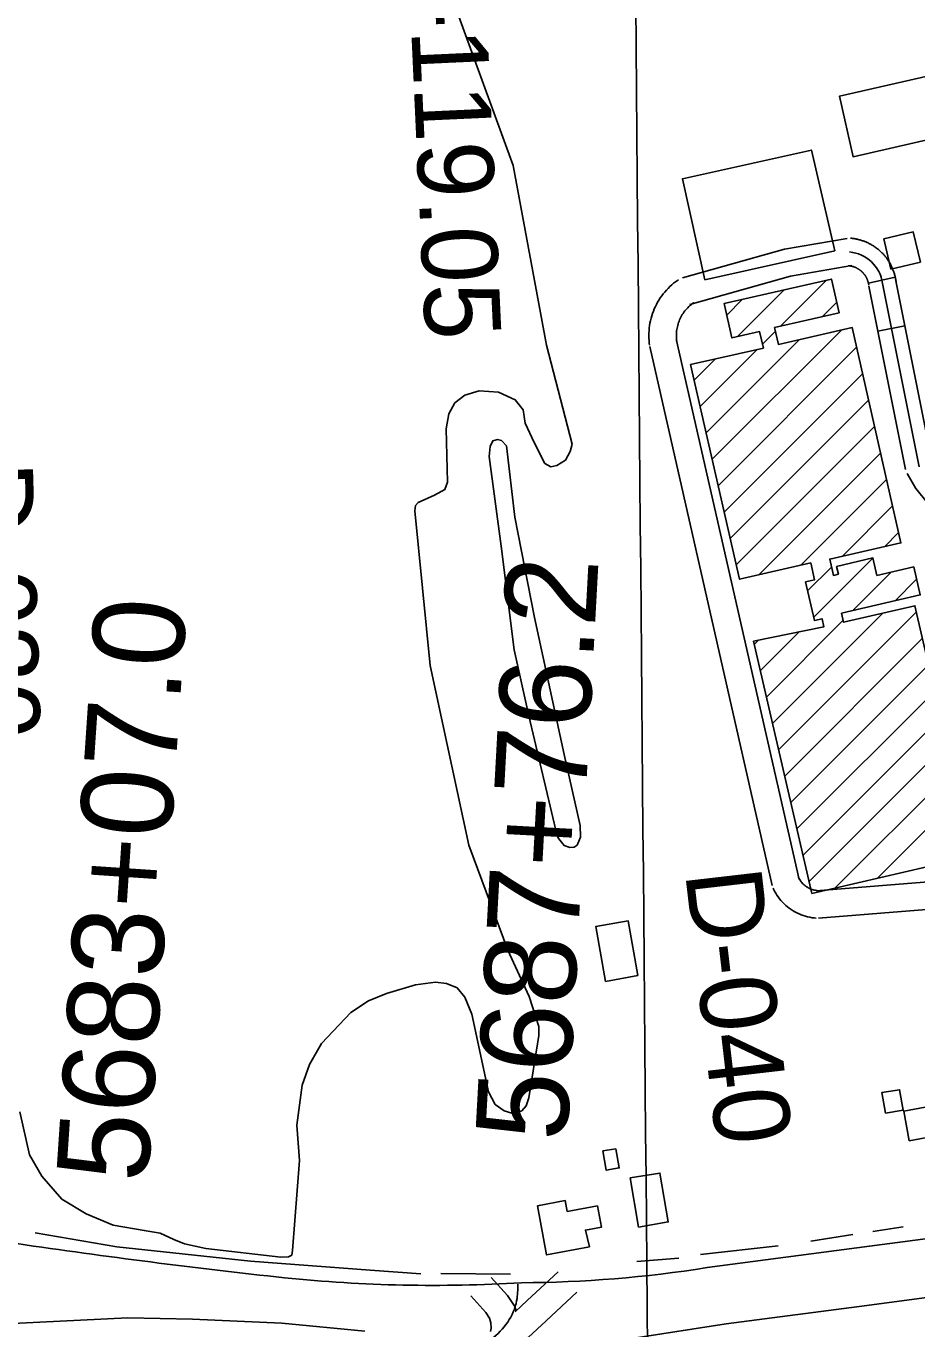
# Model space of a CAD drawing. Extents: x 3567028 to 3605064, y 510945 to 536587.
# Drawn here: x 3596882 to 3597853, y 524216 to 525636 of the extents above; entities that cross this region are included whole.
import ezdxf

# ---------------------------------------------------------------- set-up
doc = ezdxf.new("R2010")
doc.units = 0
for name, color, linetype in [('V-BLDG-OTLN', 7, 'Continuous'), ('V-GRID-MAJR', 7, 'Continuous'), ('V-LEVE-TOET', 7, 'Continuous'), ('V-RIVR-RANG-IDEN', 7, 'Continuous'), ('V-ROAD-CNTR', 7, 'Continuous'), ('V-SITE-VEGE', 7, 'Continuous'), ('V-SURV-IDEN', 7, 'Continuous'), ('V-TOPO-SHOR', 7, 'Continuous')]:
    doc.layers.add(name, color=color, linetype=linetype)

msp = doc.modelspace()

# ---------------------------------------------------------------- linework, layer by layer
at = {"layer": 'V-BLDG-OTLN'}
for p, q in [((3597703.906356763, 525309.2176170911), (3597754.0404943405, 525359.351754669)), ((3597645.403986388, 525321.4259248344), (3597662.391004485, 525338.4129429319)), ((3597657.3075871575, 525297.9741865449), (3597708.215749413, 525348.8823488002)), ((3597749.7128458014, 525319.6687670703), (3597765.371767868, 525335.3276891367)), ((3597622.9781297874, 525192.9340510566), (3597724.69062711, 525294.6465483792)), ((3597629.5560647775, 525164.1566469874), (3597770.41490024, 525305.0154824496)), ((3597684.409800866, 525289.7210611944), (3597698.557499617, 525303.8687599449)), ((3597616.4001947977, 525221.7114551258), (3597678.61231171, 525283.9235720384)), ((3597636.1339997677, 525135.3792429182), (3597787.045255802, 525286.2904989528)), ((3597609.822259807, 525250.4888591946), (3597632.7806967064, 525273.4472960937)), ((3597642.7119347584, 525106.6018388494), (3597793.5729869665, 525257.4628910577)), ((3597649.289869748, 525077.8244347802), (3597800.100718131, 525228.6352831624)), ((3597655.8678047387, 525049.047030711), (3597806.628449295, 525199.8076752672)), ((3597680.47909273, 525038.3029796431), (3597813.156180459, 525170.9800673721)), ((3597726.2873300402, 525048.7558778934), (3597819.683911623, 525142.152459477)), ((3597771.4908466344, 525058.6040554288), (3597826.2116427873, 525113.3248515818)), ((3597817.196887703, 525068.9547574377), (3597832.739373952, 525084.4972436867)), ((3597740.156845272, 524991.9147150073), (3597804.7564457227, 525056.5143154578)), ((3597733.6056406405, 525020.7188494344), (3597759.612936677, 525046.7261454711)), ((3597782.9331907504, 524999.3357214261), (3597824.995379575, 525041.3979102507)), ((3597828.9439386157, 525009.9911302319), (3597852.342304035, 525033.3894956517)), ((3597695.314911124, 524876.3621027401), (3597815.526634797, 524996.5738264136)), ((3597701.965819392, 524847.6576719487), (3597852.1021033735, 524997.7939559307)), ((3597688.664002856, 524905.0665335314), (3597772.383759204, 524988.7862898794)), ((3597675.3621863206, 524962.4753951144), (3597680.079545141, 524967.1927539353)), ((3597682.013094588, 524933.7709643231), (3597724.432011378, 524976.1898811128)), ((3597708.6167276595, 524818.9532411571), (3597858.75317543, 524969.0896889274)), ((3597715.267635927, 524790.2488103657), (3597865.404247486, 524940.3854219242)), ((3597721.918544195, 524761.5443795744), (3597872.055319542, 524911.6811549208)), ((3597728.569452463, 524732.8399487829), (3597878.7063915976, 524882.9768879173)), ((3597735.2203607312, 524704.1355179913), (3597885.3574636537, 524854.272620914)), ((3597763.3057309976, 524696.8655491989), (3597892.008535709, 524825.5683539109)), ((3597809.3236789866, 524707.5281581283), (3597898.6596077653, 524796.8640869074))]:
    msp.add_line(p, q, dxfattribs=at)
for points in [[(3597889.228, 525517.991), (3597783.213, 525493.882), (3597768.222, 525559.801), (3597873.612, 525583.7710000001)], [(3597763.106, 525391.447), (3597621.757, 525359.941), (3597597.241, 525469.935), (3597737.6780000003, 525501.236)], [(3597824.356, 525371.52), (3597816.481, 525404.282), (3597848.7490000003, 525411.95), (3597856.546, 525379.169)], [(3597674.5300000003, 524966.067), (3597751.373, 524981.655), (3597749.432, 524990.35), (3597740.951, 524988.4230000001), (3597731.356, 525030.61), (3597741.199, 525032.848), (3597737.029, 525051.207), (3597659.4220000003, 525033.498), (3597605.975, 525267.3200000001), (3597685.382, 525285.471), (3597681.27, 525303.447), (3597651.085, 525296.553), (3597642.559, 525333.882), (3597759.596, 525360.621), (3597767.995, 525323.84), (3597697.6580000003, 525307.792), (3597701.859, 525289.469), (3597782.2, 525307.688), (3597835.329, 525073.061), (3597757.634, 525055.466), (3597761.673, 525037.628), (3597767.171, 525038.8740000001), (3597765.216, 525047.449), (3597804.711, 525056.71), (3597809.1210000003, 525037.721), (3597849.19, 525047.002), (3597856.294, 525016.325), (3597770.602, 524996.48), (3597772.869, 524986.691), (3597850.507, 525004.678), (3597913.753, 524731.725), (3597738.25, 524691.06)], [(3597513.295, 524594.957), (3597502.873, 524655.0700000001), (3597538.144, 524661.186), (3597548.449, 524601.738)], [(3597818.492, 524451.4990000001), (3597814.552, 524474.281), (3597833.774, 524477.156), (3597837.602, 524454.768)], [(3597867.5870000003, 524459.234), (3597864.005, 524478.764), (3597883.113, 524482.256), (3597886.6580000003, 524462.857), (3597901.031, 524465.483), (3597906.9990000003, 524432.856), (3597896.111, 524430.865), (3597897.154, 524425.166), (3597876.281, 524421.35), (3597875.205, 524427.232), (3597844.2970000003, 524421.582), (3597838.384, 524453.909)], [(3597524.561, 524412.747), (3597528.244, 524391.91), (3597514.225, 524389.432), (3597510.5, 524410.498)], [(3597540.1240000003, 524381.306), (3597572.6240000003, 524386.426), (3597581.735, 524333.108), (3597549.307, 524327.566)], [(3597495.785, 524305.851), (3597449.1210000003, 524297.252), (3597439.248, 524350.823), (3597469.386, 524356.38), (3597471.579, 524344.479), (3597504.546, 524350.557), (3597508.822, 524327.3640000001), (3597491.484, 524324.167)]]:
    msp.add_lwpolyline(points, close=True, dxfattribs=at)
at = {"layer": 'V-GRID-MAJR'}
msp.add_spline([(3597625.66, 516571.685), (3597572.785, 522630.495), (3597519.892, 528691.237), (3597467, 534751.992), (3597466.983, 534753.91)], degree=3, dxfattribs=at)
at = {"layer": 'V-LEVE-TOET'}
for points in [[(3597537.269, 524205.452), (3597644.6520000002, 524222.201), (3597797.973, 524242.091), (3597898.9050000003, 524255.362), (3598050.955, 524276.549), (3598205.56, 524296.429), (3598332.211, 524313.656), (3598376.941, 524325.477), (3598454.218, 524351.471), (3598536.38, 524385.129), (3598609.184, 524413.73), (3598743.859, 524468.454), (3598875.324, 524523.208), (3598935.097, 524546.952)], [(3596709.5840000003, 524214.988), (3596775.12, 524219.248), (3596867.2970000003, 524222.32), (3596992.89, 524228.63800000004), (3597063.194, 524227.079), (3597160.441, 524222.721), (3597250.914, 524214.248)]]:
    msp.add_lwpolyline(points, dxfattribs=at)
at = {"layer": 'V-ROAD-CNTR'}
for p, q in [((3597829.078303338, 525362.826248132), (3597799.8303618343, 525356.1522614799)), ((3597839.5972823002, 525309.803354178), (3597810.1803411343, 525303.918365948))]:
    msp.add_line(p, q, dxfattribs=at)
for points in [[(3597597.188767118, 525361.8382501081), (3597708.3145448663, 525393.101187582), (3597776.6654081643, 525404.9061639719)], [(3597780.484400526, 525405.07216364), (3597781.3473988, 525404.9981637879), (3597782.326396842, 525404.8921639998), (3597783.218395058, 525404.7801642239), (3597784.161393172, 525404.650164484), (3597785.13239123, 525404.4941647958), (3597786.0193894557, 525404.3351651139), (3597786.9503875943, 525404.158165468), (3597787.915385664, 525403.950165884), (3597788.826383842, 525403.7381663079), (3597789.7553819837, 525403.5061667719), (3597790.633380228, 525403.268167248), (3597791.5303784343, 525403.0151677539), (3597792.4893765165, 525402.720168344), (3597793.3973747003, 525402.4221689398), (3597794.2523729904, 525402.125169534), (3597795.134371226, 525401.8071701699), (3597796.0393694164, 525401.4581708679), (3597796.921367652, 525401.1021715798), (3597797.7973659, 525400.728172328), (3597798.6353642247, 525400.3541730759), (3597799.5093624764, 525399.948173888), (3597800.386360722, 525399.5181747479), (3597801.201359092, 525399.1001755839), (3597802.0393574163, 525398.6571764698), (3597802.87735574, 525398.1891774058), (3597803.690354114, 525397.720178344), (3597804.4843525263, 525397.241179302), (3597805.316350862, 525396.7251803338), (3597806.1353492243, 525396.186181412), (3597806.875347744, 525395.686182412), (3597807.6413462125, 525395.1511834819), (3597808.42234465, 525394.5841846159), (3597809.20234309, 525393.9951857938), (3597809.9143416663, 525393.4351869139), (3597810.658340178, 525392.8381881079), (3597811.4193386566, 525392.1931893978), (3597812.099337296, 525391.6011905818), (3597812.794335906, 525390.9761918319), (3597813.5083344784, 525390.311193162), (3597814.186333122, 525389.65219448), (3597814.8683317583, 525388.9721958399), (3597815.501330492, 525388.309197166), (3597816.1333292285, 525387.63719851), (3597816.8013278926, 525386.893199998), (3597817.4093266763, 525386.191201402), (3597818.0053254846, 525385.481202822), (3597818.6343242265, 525384.706204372), (3597819.1983230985, 525383.9742058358), (3597819.758321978, 525383.2372073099), (3597820.315320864, 525382.4662088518), (3597820.8573197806, 525381.6972103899), (3597821.410318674, 525380.87221204), (3597821.9113176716, 525380.0962135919), (3597822.39231671, 525379.3282151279), (3597822.9063156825, 525378.476216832), (3597823.3823147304, 525377.643218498), (3597823.818313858, 525376.856220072), (3597824.2723129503, 525376.0062217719), (3597824.715312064, 525375.1332235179), (3597825.126311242, 525374.285225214), (3597825.501310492, 525373.47722683), (3597825.9003096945, 525372.5932285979), (3597826.279308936, 525371.6892304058), (3597826.6323082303, 525370.819232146), (3597826.9633075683, 525369.946233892), (3597827.293306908, 525369.0472356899), (3597827.60230629, 525368.1382375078), (3597827.881305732, 525367.2792392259), (3597828.169305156, 525366.3452410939), (3597828.429304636, 525365.4232429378), (3597828.6663041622, 525364.540244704), (3597828.90230369, 525363.598246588), (3597829.111303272, 525362.68224842), (3597829.3123028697, 525361.7422502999), (3597829.491302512, 525360.8022521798), (3597829.6483021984, 525359.9122539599), (3597829.7973019, 525358.981255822), (3597829.9363016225, 525357.991257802), (3597829.9773015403, 525357.646258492)], [(3597605.31275087, 525332.960307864), (3597714.946531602, 525363.803246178), (3597781.771397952, 525375.3442230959)], [(3597777.95240559, 525375.178223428), (3597778.4594045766, 525375.136223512), (3597778.8404038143, 525375.0942235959), (3597779.306402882, 525375.036223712), (3597779.7274020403, 525374.9782238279), (3597780.1104012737, 525374.9162239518), (3597780.56740036, 525374.835224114), (3597780.986399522, 525374.7542242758), (3597781.3633987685, 525374.6742244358), (3597781.78239793, 525374.576224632), (3597782.189397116, 525374.4742248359), (3597782.631396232, 525374.3542250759), (3597783.05239539, 525374.2352253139), (3597783.4093946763, 525374.1262255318), (3597783.799393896, 525373.9982257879), (3597784.240393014, 525373.845226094), (3597784.6443922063, 525373.6992263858), (3597785.025391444, 525373.5522266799), (3597785.411390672, 525373.3962269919), (3597785.7993898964, 525373.2302273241), (3597786.209389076, 525373.0482276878), (3597786.583388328, 525372.8742280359), (3597786.934387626, 525372.70222838), (3597787.339386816, 525372.494228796), (3597787.7113860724, 525372.2972291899), (3597788.0733853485, 525372.095229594), (3597788.450384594, 525371.878230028), (3597788.830383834, 525371.6492304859), (3597789.1623831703, 525371.4432308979), (3597789.489382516, 525371.2282313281), (3597789.885381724, 525370.960231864), (3597790.2393810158, 525370.713232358), (3597790.5683803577, 525370.474232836), (3597790.88237973, 525370.23723331), (3597791.2523789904, 525369.9452338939), (3597791.576378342, 525369.686234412), (3597791.863377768, 525369.4432348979), (3597792.215377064, 525369.1352355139), (3597792.54237641, 525368.8422361), (3597792.826375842, 525368.57723663), (3597793.1363752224, 525368.276237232), (3597793.424374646, 525367.988237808), (3597793.7373740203, 525367.661238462), (3597794.0433734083, 525367.33723911), (3597794.295372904, 525367.0552396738), (3597794.583372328, 525366.7232403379), (3597794.865371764, 525366.38724101), (3597795.1043712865, 525366.0922415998), (3597795.376370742, 525365.7402423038), (3597795.644370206, 525365.3872430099), (3597795.8893697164, 525365.0462436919), (3597796.1413692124, 525364.689244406), (3597796.3483687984, 525364.3822450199), (3597796.591368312, 525364.004245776), (3597796.838367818, 525363.6102465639), (3597797.034367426, 525363.286247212), (3597797.236367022, 525362.931247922), (3597797.468366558, 525362.514248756), (3597797.660366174, 525362.1542494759), (3597797.83736582, 525361.8052501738), (3597798.02236545, 525361.423250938), (3597798.225365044, 525360.9872518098), (3597798.3903647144, 525360.621252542), (3597798.5413644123, 525360.2612532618), (3597798.70236409, 525359.8612540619), (3597798.859363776, 525359.450254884), (3597799.0033634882, 525359.0572556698), (3597799.134363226, 525358.670256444), (3597799.279362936, 525358.22725733), (3597799.3933627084, 525357.8532580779), (3597799.5073624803, 525357.453258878), (3597799.624362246, 525357.0162597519), (3597799.7223620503, 525356.62226054), (3597799.8173618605, 525356.2062613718), (3597799.9043616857, 525355.8002621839), (3597799.981361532, 525355.3942629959), (3597800.0623613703, 525354.934263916), (3597800.129361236, 525354.51726475), (3597800.1823611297, 525354.143265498), (3597800.183361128, 525354.1322655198)], [(3597561.3578387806, 525288.5073967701), (3597561.0398394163, 525290.9203919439), (3597560.7838399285, 525293.625386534), (3597560.629840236, 525296.335381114), (3597560.5758403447, 525299.0453756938), (3597560.62284025, 525301.7583702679), (3597560.7698399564, 525304.4703648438), (3597561.0178394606, 525307.1743594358), (3597561.3658387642, 525309.8643540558), (3597561.811837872, 525312.538348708), (3597562.3588367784, 525315.2003433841), (3597563.0038354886, 525317.834338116), (3597563.7438340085, 525320.443332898), (3597564.58283233, 525323.02732773), (3597565.5158304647, 525325.575322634), (3597566.5428284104, 525328.08731761), (3597567.661826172, 525330.5583126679), (3597568.8708237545, 525332.988307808), (3597570.1728211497, 525335.3733030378), (3597571.5578183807, 525337.703298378), (3597573.0288154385, 525339.9812938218), (3597574.585812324, 525342.2072893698), (3597576.22280905, 525344.3712850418), (3597577.9388056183, 525346.4742808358), (3597579.731802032, 525348.5102767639), (3597581.599798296, 525350.4802728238), (3597583.5377944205, 525352.3782690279), (3597585.5457904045, 525354.2042653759), (3597587.619786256, 525355.953261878), (3597589.75778198, 525357.625258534), (3597591.8897777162, 525359.1682554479), (3597592.7727759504, 525359.774254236)], [(3597800.3713607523, 525352.9462678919), (3597840.340280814, 525153.164667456)], [(3597815.0803313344, 525355.8892620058), (3597855.049251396, 525156.1076615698)], [(3597829.789301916, 525358.8322561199), (3597869.7582219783, 525159.050655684)], [(3597591.099779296, 525292.429388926), (3597590.853779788, 525294.294385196), (3597590.7037800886, 525295.8853820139), (3597590.6137802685, 525297.4833788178), (3597590.581780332, 525299.0873756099), (3597590.6087802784, 525300.6883724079), (3597590.695780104, 525302.286369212), (3597590.841779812, 525303.8783660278), (3597591.0477794, 525305.4683628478), (3597591.3117788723, 525307.050359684), (3597591.63277823, 525308.614356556), (3597592.013777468, 525310.1723534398), (3597592.4517765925, 525311.715350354), (3597592.944775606, 525313.2353473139), (3597593.4957745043, 525314.739344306), (3597594.100773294, 525316.221341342), (3597594.7617719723, 525317.6803384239), (3597595.476770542, 525319.114335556), (3597596.240769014, 525320.5173327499), (3597597.0617673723, 525321.8953299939), (3597597.930765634, 525323.243327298), (3597598.8477638, 525324.553324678), (3597599.8127618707, 525325.8293221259), (3597600.826759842, 525327.070319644), (3597601.883757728, 525328.27231724), (3597602.985755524, 525329.4343149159), (3597604.1297532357, 525330.554312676), (3597605.3157508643, 525331.6323105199), (3597606.539748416, 525332.6653084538), (3597607.7997458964, 525333.6513064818), (3597609.163743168, 525334.638304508), (3597609.728742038, 525335.0243037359)], [(3597724.3335128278, 524706.3365611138), (3597590.8557797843, 525293.7913862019)], [(3597695.079571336, 524699.690574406), (3597561.601838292, 525287.145399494)], [(3597864.1982330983, 525116.8957399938), (3597851.4892585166, 525132.4267089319), (3597842.0892773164, 525148.5546766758)], [(3597745.443470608, 524694.05358568), (3597743.9854735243, 524694.1755854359), (3597742.864475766, 524694.3195851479), (3597741.745478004, 524694.51358476), (3597740.644480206, 524694.7555842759), (3597739.548482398, 524695.04858369), (3597738.466484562, 524695.3895830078), (3597737.406486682, 524695.776582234), (3597736.3614887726, 524696.2105813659), (3597735.33749082, 524696.6915804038), (3597734.3334928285, 524697.21857935), (3597733.3544947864, 524697.789578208), (3597732.401496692, 524698.402576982), (3597731.4814985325, 524699.0545756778), (3597730.585500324, 524699.752574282), (3597729.724502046, 524700.4855728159), (3597728.8965037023, 524701.2575712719), (3597728.10250529, 524702.0655696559), (3597727.348506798, 524702.9045679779), (3597726.628508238, 524703.7815662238), (3597725.951509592, 524704.685564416), (3597725.313510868, 524705.622562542), (3597724.7155120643, 524706.587560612), (3597724.1645131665, 524707.57355864), (3597723.6215142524, 524708.6555564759), (3597723.335514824, 524709.279555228)], [(3597878.9412036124, 524704.9735638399), (3597743.0004754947, 524694.0575856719)], [(3597742.9594755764, 524664.1576454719), (3597740.831479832, 524664.3336451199), (3597738.384484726, 524664.6476444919), (3597735.9574895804, 524665.0696436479), (3597733.544494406, 524665.599642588), (3597731.164499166, 524666.236641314), (3597728.8145038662, 524666.9756398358), (3597726.494508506, 524667.8226381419), (3597724.21751306, 524668.770636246), (3597721.983517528, 524669.8196341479), (3597719.801521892, 524670.9646318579), (3597717.67252615, 524672.205629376), (3597715.5995302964, 524673.5406267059), (3597713.5855343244, 524674.9686238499), (3597711.641538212, 524676.480620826), (3597709.7625419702, 524678.0796176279), (3597707.958545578, 524679.761614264), (3597706.230549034, 524681.5196107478), (3597704.580552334, 524683.3586070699), (3597703.018555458, 524685.2616032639), (3597701.53755842, 524687.2375993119), (3597700.1495611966, 524689.274595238), (3597698.8535637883, 524691.369591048), (3597697.650566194, 524693.52358674), (3597696.5795683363, 524695.6575824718), (3597696.07756934, 524696.747580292)], [(3597881.3431988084, 524675.069623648), (3597745.4024706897, 524664.1536454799)], [(3597624.0907133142, 524283.41340696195), (3597963.998033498, 524328.246317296), (3598117.95172559, 524344.321285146)], [(3597388.6182300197, 524272.5983500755), (3597406.583979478, 524252.79833528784), (3597414.5549572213, 524240.8332578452), (3597415.921000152, 524235.8960902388)], [(3597461.732876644, 524278.5728593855), (3597428.027378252, 524247.38988754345), (3597415.039890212, 524235.0595643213)], [(3597482.1060323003, 524256.55163034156), (3597448.5426217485, 524225.50011245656), (3597429.0813897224, 524207.02361565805), (3597411.7622598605, 524194.7391281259), (3597398.7595484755, 524181.9535138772), (3597378.9702581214, 524168.27682457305), (3597352.320876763, 524157.1719957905), (3597308.6451563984, 524146.31610950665), (3597257.8554619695, 524134.7251550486), (3597184.303205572, 524123.2786713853), (3597150.0192427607, 524115.40718861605), (3597127.9133603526, 524109.6081514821), (3597102.0520563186, 524102.1482151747), (3597084.2793737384, 524094.3048382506), (3597080.712919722, 524091.86840221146), (3597080.5781868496, 524091.64376463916), (3597079.5290867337, 524085.66109222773), (3597079.1983962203, 524079.5062350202)], [(3597366.4009012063, 524252.43922558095), (3597382.860020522, 524234.2996647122), (3597386.923042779, 524228.20074215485), (3597388.3574001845, 524223.0166716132), (3597388.7175570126, 524217.28858443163), (3597388.09964183, 524213.5453039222)]]:
    msp.add_lwpolyline(points, dxfattribs=at)
for centre, radius, start, end in [((3597776.109318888, 525350.9679069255), 39.28052314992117, 7.197351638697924, 85.4602433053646), ((3598041.2723930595, 532289.9070291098), 8065.616875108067, 261.66379109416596, 263.75319109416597), ((3597325.4752570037, 525865.2328284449), 1601.2514067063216, 264.1993702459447, 273.4446646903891), ((3597417.5795701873, 525563.9181459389), 1297.0502067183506, 270.18139776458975, 279.16138665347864)]:
    msp.add_arc(centre, radius, start, end, dxfattribs=at)
msp.add_spline([(3597417.8291258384, 524265.32344314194), (3597416.5271284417, 524247.26447925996), (3597389.0091834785, 524205.45956287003), (3597342.7312760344, 524186.622600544), (3597267.8464258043, 524167.47963882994), (3597185.375590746, 524142.24168930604), (3597103.604754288, 524111.49575079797), (3597056.812847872, 524083.17380744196), (3597059.759841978, 524030.67491243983), (3597085.1017912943, 523994.140985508)], degree=3, dxfattribs=at)
at = {"layer": 'V-SITE-VEGE'}
msp.add_lwpolyline([(3597346.717, 525665.977), (3597412.812, 525484.33), (3597448.967, 525288.392), (3597477.173, 525180.818), (3597474.893, 525172.536), (3597469.722, 525163.128), (3597460.219, 525157.389), (3597453.662, 525155.991), (3597447.149, 525159.681), (3597435.705, 525182.324), (3597425.702, 525203.5), (3597423.644, 525218.061), (3597415.0100000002, 525229.045), (3597396.897, 525237.198), (3597375.821, 525238.83), (3597359.929, 525234.036), (3597349.185, 525225.5920000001), (3597342.541, 525213.828), (3597339.873, 525197.282), (3597341.216, 525139.398), (3597338.183, 525131.24), (3597326.903, 525124.971), (3597309.347, 525117.212), (3597306.4020000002, 525113.949), (3597305.63, 525108.143), (3597322.3740000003, 524939.654), (3597364.348, 524743.6630000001), (3597407.012, 524629.122), (3597430.071, 524578.678), (3597440.7430000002, 524546.104), (3597440.659, 524536.251), (3597429.866, 524468.458), (3597426.872, 524459.726), (3597422.0810000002, 524454.292), (3597417.688, 524452.8690000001), (3597411.108, 524451.464), (3597402.736, 524454.0920000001), (3597392.94, 524461.108), (3597385.7600000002, 524475.039), (3597367.498, 524559.5), (3597359.992, 524578.178), (3597351.681, 524588.101), (3597340.045, 524592.944), (3597328.015, 524594.507), (3597306.453, 524591.404), (3597274.6210000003, 524582.184), (3597255.208, 524573.957), (3597235.7600000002, 524561.348), (3597203.724, 524527.676), (3597190.756, 524504.794), (3597182.9, 524482.233), (3597177.055, 524438.486), (3597180.014, 524400.139), (3597172.25, 524302.03), (3597171.472, 524296.926), (3597167.81, 524295.134), (3597159.411, 524294.839), (3597077.741, 524304.291), (3597054.424, 524309.233), (3597042.786, 524314.076), (3597027.878, 524320.773), (3597010.753, 524323.839), (3596976.858, 524329.6), (3596947.4, 524341.89), (3596920.893, 524357.916), (3596899.235, 524382.885), (3596885.585, 524406.328), (3596875.044, 524453.074)], dxfattribs=at)
msp.add_lwpolyline([(3597460.721, 524753.731), (3597429.9620000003, 524884.727), (3597413.916, 524956.567), (3597399.664, 525069.678), (3597386.7290000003, 525167.203), (3597387.546, 525178.062), (3597390.4930000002, 525184.194), (3597395.576, 525185.598), (3597399.916, 525184.839), (3597405.298, 525178.998), (3597414.416, 525101.059), (3597435.9420000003, 524991.872), (3597468.3540000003, 524842.393), (3597485.807, 524765.107), (3597486.061, 524752.43), (3597482.364, 524743.769), (3597479.0870000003, 524741.625), (3597474.377, 524741.301), (3597468.237, 524743.165), (3597462.505, 524750.458)], close=True, dxfattribs=at)
at = {"layer": 'V-TOPO-SHOR'}
for p, q in [((3597737.164, 524312.059), (3597782.849, 524319.382)), ((3597837.625, 524327.691), (3597804.779, 524322.502)), ((3597616.887, 524297.657), (3597701.463, 524307.221)), ((3597547.4250000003, 524289.893), (3597593.079, 524293.682)), ((3597333.991, 524276.925), (3597409.806, 524276.282))]:
    msp.add_line(p, q, dxfattribs=at)
msp.add_lwpolyline([(3596891.649, 524321.156), (3596980.836, 524305.944), (3597126.559, 524290.25), (3597256.914, 524280.47000000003), (3597312.1410000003, 524276.469)], dxfattribs=at)

# ---------------------------------------------------------------- texts
at = {"layer": 'V-RIVR-RANG-IDEN'}
for s, height, rotation, p in [('R-119.05', 82.999998, 272.6334806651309, (3597296.237, 525749.109)), ('D-030', 82.99999999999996, 271.6073257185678, (3596806.2575602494, 525160.1117047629)), ('D-040', 82.99999999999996, 276.60932571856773, (3597600.0139188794, 524713.8190967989))]:
    msp.add_text(s, height=height, rotation=rotation, dxfattribs=at).set_placement(p)
at = {"layer": 'V-SURV-IDEN'}
for s, height, rotation, p in [('5687+76.2', 99.99999999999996, 86.88528685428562, (3597471.2684379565, 524419.9917410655)), ('5683+07.0', 100, 86.15249999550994, (3597014.404027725, 524374.958954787))]:
    msp.add_text(s, height=height, rotation=rotation, dxfattribs=at).set_placement(p)

doc.saveas('drawing.dxf')
